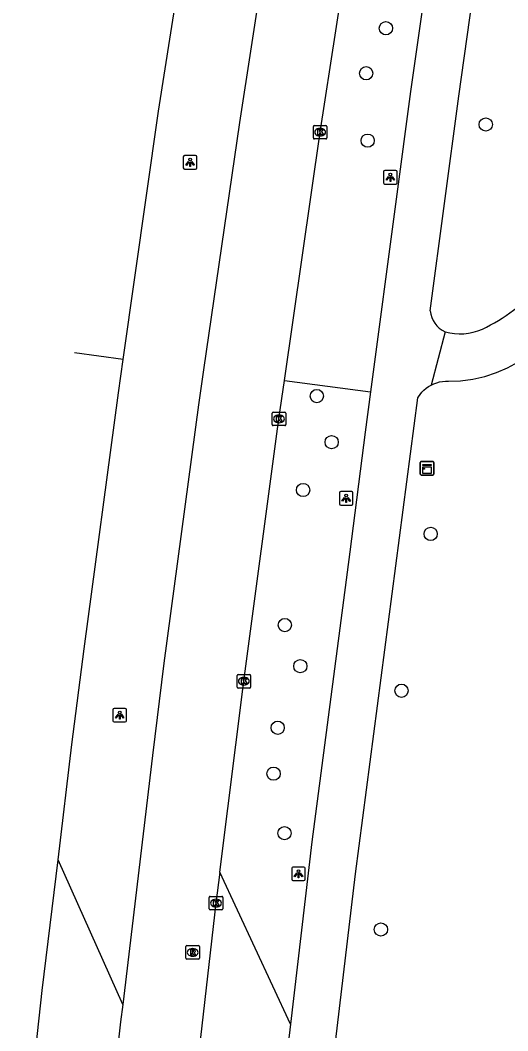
# Model space of a CAD drawing. Extents: x 160203 to 161526, y 379529 to 381797.
# Drawn here: x 160226.3 to 160262.2, y 379773 to 379847.6 of the extents above; entities that cross this region are included whole.
import ezdxf

# ---------------------------------------------------------------- set-up
doc = ezdxf.new("R2010")
doc.units = 0
for name, color, linetype in [('IMGEO_Berm_groen', 7, 'Continuous'), ('IMGEO_Boom', 7, 'Continuous'), ('IMGEO_Fietspad_gesloten', 7, 'Continuous'), ('IMGEO_Kast', 7, 'Continuous'), ('IMGEO_Kolk', 7, 'Continuous'), ('IMGEO_Lichtpunt', 7, 'Continuous'), ('IMGEO_Rijbaan_regionaal_gesloten', 7, 'Continuous'), ('IMGEO_Rioolput', 7, 'Continuous')]:
    doc.layers.add(name, color=color, linetype=linetype)

msp = doc.modelspace()

# ---------------------------------------------------------------- linework, layer by layer
at = {"layer": 'IMGEO_Berm_groen'}
for points in [[(160245.78, 379820.989), (160252.12, 379820.159)], [(160233.853, 379774.972), (160229.081, 379785.64)], [(160246.215, 379773.498), (160241.016, 379784.721)]]:
    msp.add_lwpolyline(points, dxfattribs=at)
at = {"layer": 'IMGEO_Boom'}
for centre in [(160253.264, 379846.974), (160251.801, 379843.654), (160260.622, 379839.872), (160251.916, 379838.685), (160248.169, 379819.843), (160249.259, 379816.442), (160247.15, 379812.913), (160256.561, 379809.673), (160245.803, 379802.95), (160246.949, 379799.916), (160254.41, 379798.107), (160245.28, 379795.378), (160244.975, 379791.987), (160245.78, 379787.598), (160252.894, 379780.49)]:
    msp.add_circle(centre, 0.489, dxfattribs=at)
at = {"layer": 'IMGEO_Fietspad_gesloten'}
for points in [[(160279.97, 380000), (160276.589, 379978.753), (160257.223, 379857.273), (160255.082, 379842.298), (160254.016, 379834.36), (160252.12, 379820.159)], [(160256.534, 379826.138), (160258.634, 379841.977), (160260.673, 379856.52), (160280.08, 379978.271), (160283.537, 380000)], [(160257.623, 379824.586), (160256.601, 379820.659)], [(160256.601, 379820.659), (160256.798, 379820.752), (160257.004, 379820.826), (160257.215, 379820.882), (160257.43, 379820.919), (160257.648, 379820.936), (160257.866, 379820.934), (160258.769, 379820.975), (160259.665, 379821.097), (160260.546, 379821.298), (160261.406, 379821.577), (160262.238, 379821.932), (160263.034, 379822.359), (160263.162, 379822.437)], [(160239.818, 379684.538), (160240.149, 379688.922), (160245.625, 379737.588), (160246.976, 379750), (160247.434, 379754.207), (160247.768, 379757.276), (160251.013, 379784.598), (160255.61, 379819.702), (160255.654, 379819.776), (160255.776, 379819.957), (160255.915, 379820.126), (160256.068, 379820.281), (160256.234, 379820.423), (160256.412, 379820.549), (160256.601, 379820.659)], [(160252.12, 379820.159), (160251.723, 379817.186), (160250.591, 379808.347), (160247.799, 379786.963), (160246.215, 379773.498)], [(160246.215, 379773.498), (160244.608, 379759.841)]]:
    msp.add_lwpolyline(points, dxfattribs=at)
for centre, radius, start, end in [((160253.862, 379838.027), 14.764, 296.16443, 317.03104), ((160258.389, 379826.282), 1.861, 184.43433, 245.67845), ((160258.735, 379828.48), 4.05, 254.06474, 293.8428)]:
    msp.add_arc(centre, radius, start, end, dxfattribs=at)
at = {"layer": 'IMGEO_Kast'}
for p, q in [((160255.798, 379814.089), (160255.798, 379814.93)), ((160255.798, 379814.93), (160255.798, 379814.089)), ((160255.873, 379815.014), (160256.714, 379815.014)), ((160256.714, 379815.014), (160255.873, 379815.014)), ((160256.798, 379814.939), (160256.798, 379814.098)), ((160256.798, 379814.098), (160256.798, 379814.939)), ((160256.723, 379814.014), (160255.882, 379814.014)), ((160255.882, 379814.014), (160256.723, 379814.014))]:
    msp.add_line(p, q, dxfattribs=at)
for points in [[(160255.993, 379814.804), (160256.593, 379814.804), (160256.593, 379814.719), (160255.993, 379814.719), (160255.993, 379814.804)], [(160255.993, 379814.629), (160256.593, 379814.629), (160256.593, 379814.14), (160255.993, 379814.14), (160255.993, 379814.629)]]:
    msp.add_lwpolyline(points, dxfattribs=at)
msp.add_circle((160256.077, 379814.478), 0.0377, dxfattribs=at)
for centre, start, end in [((160255.876, 379814.936), 92.4484, 184.28452), ((160255.876, 379814.936), 92.4484, 184.28452), ((160256.72, 379814.936), 2.4484, 94.28452), ((160256.72, 379814.936), 2.4484, 94.28452), ((160255.876, 379814.092), 182.4484, 274.28452), ((160255.876, 379814.092), 182.4484, 274.28452), ((160256.72, 379814.092), 272.4484, 4.28452), ((160256.72, 379814.092), 272.4484, 4.28452)]:
    msp.add_arc(centre, 0.0779, start, end, dxfattribs=at)
at = {"layer": 'IMGEO_Kolk'}
for p, q in [((160247.908, 379838.881), (160247.908, 379839.733)), ((160247.983, 379839.807), (160248.835, 379839.807)), ((160248.909, 379839.733), (160248.909, 379838.881)), ((160248.419, 379839.027), (160248.394, 379839.027)), ((160248.396, 379839.587), (160248.421, 379839.587)), ((160248.835, 379838.807), (160247.983, 379838.807)), ((160244.874, 379817.734), (160244.874, 379818.586)), ((160244.949, 379818.66), (160245.801, 379818.66)), ((160245.362, 379818.44), (160245.387, 379818.44)), ((160245.875, 379818.586), (160245.875, 379817.734)), ((160245.801, 379817.66), (160244.949, 379817.66)), ((160245.385, 379817.88), (160245.36, 379817.88)), ((160242.284, 379798.381), (160242.284, 379799.233)), ((160242.359, 379799.307), (160243.211, 379799.307)), ((160242.772, 379799.087), (160242.797, 379799.087)), ((160243.285, 379799.233), (160243.285, 379798.381)), ((160243.211, 379798.307), (160242.359, 379798.307)), ((160242.795, 379798.527), (160242.77, 379798.527)), ((160240.23, 379782.013), (160240.23, 379782.865)), ((160240.305, 379782.939), (160241.157, 379782.939)), ((160240.718, 379782.719), (160240.743, 379782.719)), ((160241.231, 379782.865), (160241.231, 379782.013)), ((160241.157, 379781.939), (160240.305, 379781.939)), ((160240.741, 379782.159), (160240.716, 379782.159))]:
    msp.add_line(p, q, dxfattribs=at)
for points in [[(160247.908, 379838.881), (160247.908, 379839.733)], [(160247.983, 379839.807), (160248.835, 379839.807)], [(160248.909, 379839.733), (160248.909, 379838.881)], [(160248.229, 379839.507), (160248.352, 379839.507), (160248.352, 379839.356), (160248.482, 379839.507), (160248.646, 379839.507), (160248.5, 379839.356), (160248.653, 379839.107), (160248.501, 379839.107), (160248.416, 379839.271), (160248.352, 379839.204), (160248.352, 379839.107), (160248.229, 379839.107), (160248.229, 379839.507)], [(160248.835, 379838.807), (160247.983, 379838.807)], [(160244.874, 379817.734), (160244.874, 379818.586)], [(160244.949, 379818.66), (160245.801, 379818.66)], [(160245.195, 379818.36), (160245.318, 379818.36), (160245.318, 379818.209), (160245.448, 379818.36), (160245.612, 379818.36), (160245.466, 379818.209), (160245.619, 379817.96), (160245.467, 379817.96), (160245.382, 379818.124), (160245.318, 379818.057), (160245.318, 379817.96), (160245.195, 379817.96), (160245.195, 379818.36)], [(160245.875, 379818.586), (160245.875, 379817.734)], [(160245.801, 379817.66), (160244.949, 379817.66)], [(160242.284, 379798.381), (160242.284, 379799.233)], [(160242.359, 379799.307), (160243.211, 379799.307)], [(160242.605, 379799.007), (160242.728, 379799.007), (160242.728, 379798.856), (160242.858, 379799.007), (160243.022, 379799.007), (160242.876, 379798.856), (160243.029, 379798.607), (160242.877, 379798.607), (160242.792, 379798.771), (160242.728, 379798.704), (160242.728, 379798.607), (160242.605, 379798.607), (160242.605, 379799.007)], [(160243.285, 379799.233), (160243.285, 379798.381)], [(160243.211, 379798.307), (160242.359, 379798.307)], [(160240.23, 379782.013), (160240.23, 379782.865)], [(160240.305, 379782.939), (160241.157, 379782.939)], [(160240.551, 379782.639), (160240.674, 379782.639), (160240.674, 379782.488), (160240.804, 379782.639), (160240.968, 379782.639), (160240.822, 379782.488), (160240.975, 379782.239), (160240.823, 379782.239), (160240.738, 379782.403), (160240.674, 379782.336), (160240.674, 379782.239), (160240.551, 379782.239), (160240.551, 379782.639)], [(160241.231, 379782.865), (160241.231, 379782.013)], [(160241.157, 379781.939), (160240.305, 379781.939)]]:
    msp.add_lwpolyline(points, dxfattribs=at)
for centre, start, end in [((160247.985, 379839.731), 91.55205, 178.44795), ((160247.985, 379839.731), 91.55205, 178.44795), ((160248.833, 379839.731), 1.55205, 88.44795), ((160248.833, 379839.731), 1.55205, 88.44795), ((160247.985, 379838.883), 181.55205, 268.44795), ((160247.985, 379838.883), 181.55205, 268.44795), ((160248.833, 379838.883), 271.55205, 358.44795), ((160248.833, 379838.883), 271.55205, 358.44795), ((160244.951, 379818.584), 91.55205, 178.44795), ((160244.951, 379818.584), 91.55205, 178.44795), ((160245.799, 379818.584), 1.55205, 88.44795), ((160245.799, 379818.584), 1.55205, 88.44795), ((160244.951, 379817.736), 181.55205, 268.44795), ((160244.951, 379817.736), 181.55205, 268.44795), ((160245.799, 379817.736), 271.55205, 358.44795), ((160245.799, 379817.736), 271.55205, 358.44795), ((160242.361, 379799.231), 91.55205, 178.44795), ((160242.361, 379799.231), 91.55205, 178.44795), ((160243.209, 379799.231), 1.55205, 88.44795), ((160243.209, 379799.231), 1.55205, 88.44795), ((160242.361, 379798.383), 181.55205, 268.44795), ((160242.361, 379798.383), 181.55205, 268.44795), ((160243.209, 379798.383), 271.55205, 358.44795), ((160243.209, 379798.383), 271.55205, 358.44795), ((160240.307, 379782.863), 91.55205, 178.44795), ((160240.307, 379782.863), 91.55205, 178.44795), ((160241.155, 379782.863), 1.55205, 88.44795), ((160241.155, 379782.863), 1.55205, 88.44795), ((160240.307, 379782.015), 181.55205, 268.44795), ((160240.307, 379782.015), 181.55205, 268.44795), ((160241.155, 379782.015), 271.55205, 358.44795), ((160241.155, 379782.015), 271.55205, 358.44795)]:
    msp.add_arc(centre, 0.0765, start, end, dxfattribs=at)
for centre, major_axis, ratio, start_param, end_param in [((160248.395, 379839.307), (-0.387, 0.002), 0.722429, 4.712389, 7.853982), ((160248.42, 379839.307), (-0.39, 0.002), 0.717154, 1.570796, 4.712389), ((160245.361, 379818.16), (-0.387, 0.002), 0.722429, 4.712389, 7.853982), ((160245.386, 379818.16), (-0.39, 0.002), 0.717154, 1.570796, 4.712389), ((160242.771, 379798.807), (-0.387, 0.002), 0.722429, 4.712389, 7.853982), ((160242.796, 379798.807), (-0.39, 0.002), 0.717154, 1.570796, 4.712389), ((160240.717, 379782.439), (-0.387, 0.002), 0.722429, 4.712389, 7.853982), ((160240.742, 379782.439), (-0.39, 0.002), 0.717154, 1.570796, 4.712389)]:
    msp.add_ellipse(centre, major_axis=major_axis, ratio=ratio, start_param=start_param, end_param=end_param, dxfattribs=at)
at = {"layer": 'IMGEO_Lichtpunt'}
for p, q in [((160238.32, 379837.487), (160238.32, 379836.68)), ((160238.32, 379837.487), (160238.32, 379836.68)), ((160239.222, 379837.582), (160238.414, 379837.582)), ((160239.222, 379837.582), (160238.414, 379837.582)), ((160239.316, 379836.68), (160239.316, 379837.487)), ((160239.316, 379836.68), (160239.316, 379837.487)), ((160238.414, 379836.586), (160239.222, 379836.586)), ((160238.414, 379836.586), (160239.222, 379836.586)), ((160253.088, 379836.387), (160253.088, 379835.58)), ((160253.088, 379836.387), (160253.088, 379835.58)), ((160253.99, 379836.482), (160253.182, 379836.482)), ((160253.99, 379836.482), (160253.182, 379836.482)), ((160254.084, 379835.58), (160254.084, 379836.387)), ((160254.084, 379835.58), (160254.084, 379836.387)), ((160253.182, 379835.486), (160253.99, 379835.486)), ((160253.182, 379835.486), (160253.99, 379835.486)), ((160249.834, 379812.704), (160249.834, 379811.897)), ((160249.834, 379812.704), (160249.834, 379811.897)), ((160250.736, 379812.799), (160249.928, 379812.799)), ((160250.736, 379812.799), (160249.928, 379812.799)), ((160250.83, 379811.897), (160250.83, 379812.704)), ((160250.83, 379811.897), (160250.83, 379812.704)), ((160249.928, 379811.803), (160250.736, 379811.803)), ((160249.928, 379811.803), (160250.736, 379811.803)), ((160233.129, 379796.703), (160233.129, 379795.896)), ((160233.129, 379796.703), (160233.129, 379795.896)), ((160234.031, 379796.798), (160233.223, 379796.798)), ((160234.031, 379796.798), (160233.223, 379796.798)), ((160234.125, 379795.896), (160234.125, 379796.703)), ((160234.125, 379795.896), (160234.125, 379796.703)), ((160233.223, 379795.802), (160234.031, 379795.802)), ((160233.223, 379795.802), (160234.031, 379795.802)), ((160246.313, 379785.008), (160246.313, 379784.201)), ((160246.313, 379785.008), (160246.313, 379784.201)), ((160247.215, 379785.103), (160246.407, 379785.103)), ((160247.215, 379785.103), (160246.407, 379785.103)), ((160247.309, 379784.201), (160247.309, 379785.008)), ((160247.309, 379784.201), (160247.309, 379785.008)), ((160246.407, 379784.107), (160247.215, 379784.107)), ((160246.407, 379784.107), (160247.215, 379784.107))]:
    msp.add_line(p, q, dxfattribs=at)
for points in [[(160238.694, 379837.151), (160238.733, 379837.123), (160238.545, 379836.861), (160238.507, 379836.888), (160238.694, 379837.151)], [(160238.796, 379837.103), (160238.843, 379837.103), (160238.843, 379836.781), (160238.796, 379836.781), (160238.796, 379837.103)], [(160238.906, 379837.123), (160238.944, 379837.15), (160239.131, 379836.888), (160239.092, 379836.86), (160238.906, 379837.123)], [(160253.462, 379836.051), (160253.501, 379836.023), (160253.313, 379835.761), (160253.275, 379835.788), (160253.462, 379836.051)], [(160253.564, 379836.003), (160253.611, 379836.003), (160253.611, 379835.681), (160253.564, 379835.681), (160253.564, 379836.003)], [(160253.674, 379836.023), (160253.712, 379836.05), (160253.899, 379835.788), (160253.86, 379835.76), (160253.674, 379836.023)], [(160250.208, 379812.368), (160250.247, 379812.34), (160250.059, 379812.078), (160250.021, 379812.105), (160250.208, 379812.368)], [(160250.31, 379812.32), (160250.357, 379812.32), (160250.357, 379811.998), (160250.31, 379811.998), (160250.31, 379812.32)], [(160250.42, 379812.34), (160250.458, 379812.367), (160250.645, 379812.105), (160250.606, 379812.077), (160250.42, 379812.34)], [(160233.503, 379796.367), (160233.542, 379796.339), (160233.354, 379796.077), (160233.316, 379796.104), (160233.503, 379796.367)], [(160233.605, 379796.319), (160233.652, 379796.319), (160233.652, 379795.997), (160233.605, 379795.997), (160233.605, 379796.319)], [(160233.715, 379796.339), (160233.753, 379796.366), (160233.94, 379796.104), (160233.901, 379796.076), (160233.715, 379796.339)], [(160246.687, 379784.672), (160246.726, 379784.644), (160246.538, 379784.382), (160246.5, 379784.409), (160246.687, 379784.672)], [(160246.789, 379784.624), (160246.836, 379784.624), (160246.836, 379784.302), (160246.789, 379784.302), (160246.789, 379784.624)], [(160246.899, 379784.644), (160246.937, 379784.671), (160247.124, 379784.409), (160247.085, 379784.381), (160246.899, 379784.644)]]:
    msp.add_lwpolyline(points, dxfattribs=at)
for centre in [(160238.819, 379837.285), (160253.587, 379836.185), (160250.333, 379812.502), (160233.628, 379796.501), (160246.812, 379784.806)]:
    msp.add_circle(centre, 0.0994, dxfattribs=at)
for centre, start, end in [((160238.414, 379837.487), 90, 180), ((160238.414, 379837.487), 90, 180), ((160239.222, 379837.487), 0, 90), ((160239.222, 379837.487), 0, 90), ((160238.414, 379836.68), 180, 270), ((160238.414, 379836.68), 180, 270), ((160239.222, 379836.68), 270, 0), ((160239.222, 379836.68), 270, 360), ((160253.182, 379836.387), 90, 180), ((160253.182, 379836.387), 90, 180), ((160253.99, 379836.387), 0, 90), ((160253.99, 379836.387), 0, 90), ((160253.182, 379835.58), 180, 270), ((160253.182, 379835.58), 180, 270), ((160253.99, 379835.58), 270, 0), ((160253.99, 379835.58), 270, 360), ((160249.928, 379812.704), 90, 180), ((160249.928, 379812.704), 90, 180), ((160250.736, 379812.704), 0, 90), ((160250.736, 379812.704), 0, 90), ((160249.928, 379811.897), 180, 270), ((160249.928, 379811.897), 180, 270), ((160250.736, 379811.897), 270, 0), ((160250.736, 379811.897), 270, 360), ((160233.223, 379796.703), 90, 180), ((160233.223, 379796.703), 90, 180), ((160234.031, 379796.703), 0, 90), ((160234.031, 379796.703), 0, 90), ((160233.223, 379795.896), 180, 270), ((160233.223, 379795.896), 180, 270), ((160234.031, 379795.896), 270, 0), ((160234.031, 379795.896), 270, 360), ((160246.407, 379785.008), 90, 180), ((160246.407, 379785.008), 90, 180), ((160247.215, 379785.008), 0, 90), ((160247.215, 379785.008), 0, 90), ((160246.407, 379784.201), 180, 270), ((160246.407, 379784.201), 180, 270), ((160247.215, 379784.201), 270, 0), ((160247.215, 379784.201), 270, 360)]:
    msp.add_arc(centre, 0.0946, start, end, dxfattribs=at)
at = {"layer": 'IMGEO_Rijbaan_regionaal_gesloten'}
for points in [[(160233.887, 379822.547), (160236.49, 379840.862), (160240.131, 379863.999), (160261.763, 380000), (160267.031, 380033.123)], [(160272.928, 380032.148), (160267.812, 380000), (160264.665, 379980.226), (160245.996, 379863.013), (160242.456, 379840.016), (160239.809, 379821.771), (160239.435, 379819.197), (160236.894, 379800.139), (160236.044, 379793.324), (160233.853, 379774.972)], [(160245.78, 379820.989), (160248.408, 379839.307), (160251.873, 379861.764), (160254.998, 379881.241), (160258.371, 379902.433), (160261.266, 379920.433), (160264.35, 379939.849), (160267.54, 379959.867), (160270.619, 379979.377), (160273.739, 379999.164), (160273.873, 380000), (160277.111, 380020.202), (160278.866, 380031.167)], [(160229.081, 379785.64), (160230.11, 379794.142), (160231.012, 379801.202), (160233.536, 379820.075), (160233.887, 379822.547)], [(160233.887, 379822.547), (160230.29, 379823.027)], [(160241.016, 379784.721), (160242.783, 379798.808), (160245.374, 379818.16), (160245.78, 379820.989)], [(160226.292, 379761.143), (160226.305, 379761.267), (160227.913, 379775.991), (160229.081, 379785.64)], [(160241.016, 379784.721), (160240.73, 379782.439), (160239.592, 379772.526), (160238.201, 379760.102), (160238.192, 379759.805)], [(160233.853, 379774.972), (160233.698, 379773.672), (160232.238, 379760.522)]]:
    msp.add_lwpolyline(points, dxfattribs=at)
at = {"layer": 'IMGEO_Rioolput'}
for p, q in [((160238.586, 379779.304), (160239.438, 379779.304)), ((160238.511, 379778.378), (160238.511, 379779.23)), ((160239.022, 379778.524), (160238.997, 379778.524)), ((160238.999, 379779.084), (160239.024, 379779.084)), ((160239.512, 379779.23), (160239.512, 379778.378)), ((160239.438, 379778.304), (160238.586, 379778.304))]:
    msp.add_line(p, q, dxfattribs=at)
for points in [[(160238.586, 379779.304), (160239.438, 379779.304)], [(160238.511, 379778.378), (160238.511, 379779.23)], [(160239.1, 379779.002), (160238.848, 379779.004), (160238.848, 379778.604)], [(160238.848, 379778.604), (160238.972, 379778.604), (160238.972, 379778.766), (160238.983, 379778.766)], [(160239.026, 379778.923), (160238.972, 379778.923), (160238.972, 379778.842)], [(160238.972, 379778.842), (160239.024, 379778.842)], [(160239.03, 379778.737), (160239.101, 379778.604), (160239.241, 379778.604), (160239.176, 379778.73)], [(160239.512, 379779.23), (160239.512, 379778.378)], [(160239.438, 379778.304), (160238.586, 379778.304)]]:
    msp.add_lwpolyline(points, dxfattribs=at)
for centre, radius, start, end in [((160238.588, 379779.228), 0.0765, 91.55205, 178.44795), ((160238.588, 379779.228), 0.0765, 91.55205, 178.44795), ((160239.436, 379779.228), 0.0765, 1.55205, 88.44795), ((160239.436, 379779.228), 0.0765, 1.55205, 88.44795), ((160238.982, 379778.713), 0.0533, 26.02933, 88.69889), ((160239.008, 379779.031), 0.19, 274.7715, 282.96867), ((160239.032, 379778.827), 0.0964, 77.00612, 93.18647), ((160239.046, 379778.884), 0.0378, 276.66336, 79.67722), ((160239.099, 379778.892), 0.109, 350.36119, 89.41601), ((160239.097, 379778.892), 0.112, 277.58423, 350.98172), ((160239.081, 379778.677), 0.108, 29.51342, 73.79051), ((160238.588, 379778.38), 0.0765, 181.55205, 268.44795), ((160238.588, 379778.38), 0.0765, 181.55205, 268.44795), ((160239.436, 379778.38), 0.0765, 271.55205, 358.44795), ((160239.436, 379778.38), 0.0765, 271.55205, 358.44795)]:
    msp.add_arc(centre, radius, start, end, dxfattribs=at)
for centre, major_axis, ratio, start_param, end_param in [((160238.998, 379778.804), (-0.387, 0.002), 0.722429, 4.712389, 7.853982), ((160239.023, 379778.804), (-0.39, 0.002), 0.717154, 1.570796, 4.712389)]:
    msp.add_ellipse(centre, major_axis=major_axis, ratio=ratio, start_param=start_param, end_param=end_param, dxfattribs=at)

doc.saveas('drawing.dxf')
